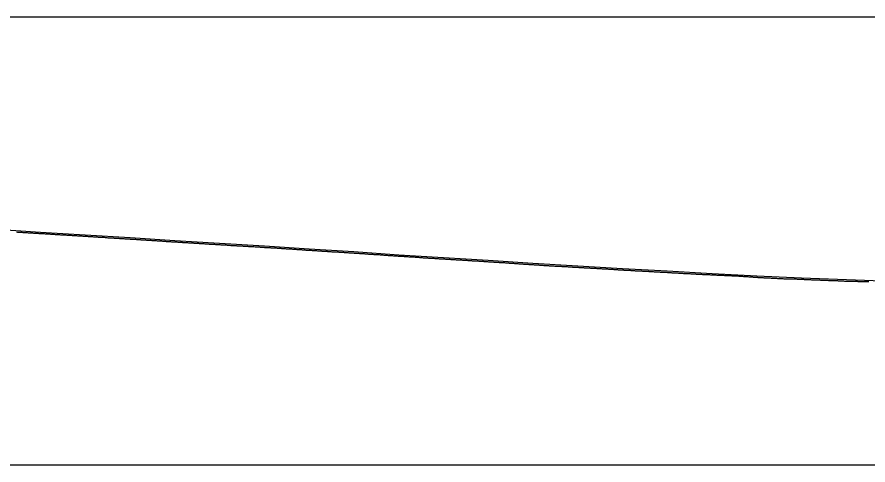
# Model space of a CAD drawing. Extents: x 2898 to 49495, y -15038 to -13538.
# Drawn here: x 28927 to 29878, y -14538 to -14038 of the extents above; entities that cross this region are included whole.
import ezdxf

# ---------------------------------------------------------------- set-up
doc = ezdxf.new("R2010")
doc.units = 0
for name, color, linetype in [('RD_DDB_Profile_EX', 7, 'Continuous'), ('RD_DDB_Profile_PR', 7, 'Continuous'), ('RD_SHT_ShtClip', 7, 'Continuous')]:
    doc.layers.add(name, color=color, linetype=linetype)

msp = doc.modelspace()

# ---------------------------------------------------------------- linework, layer by layer
at = {"layer": 'RD_DDB_Profile_EX'}
for points in [[(28926.55, -14278.36), (28927.55, -14278.44), (28928.55, -14278.48), (28929.55, -14278.49), (28930.55, -14278.59), (28931.55, -14278.68), (28932.55, -14278.77), (28933.55, -14278.8), (28934.55, -14278.85), (28935.55, -14278.85), (28936.55, -14278.95), (28937.55, -14279.04), (28938.55, -14279.09), (28939.55, -14279.18), (28940.55, -14279.22), (28941.55, -14279.28), (28942.55, -14279.44), (28942.97, -14279.46), (28943.55, -14279.5), (28944.55, -14279.47), (28945.55, -14279.57), (28946.55, -14279.65), (28947.55, -14279.74), (28948.55, -14279.72), (28949.73, -14279.82), (28950.55, -14279.89), (28951.55, -14279.95), (28952.55, -14279.96), (28953.55, -14280.03), (28954.55, -14280.09), (28955.55, -14280.14), (28956.55, -14280.19), (28957.55, -14280.24), (28958.55, -14280.34), (28959.55, -14280.39), (28960.54, -14280.53), (28961.55, -14280.59), (28962.55, -14280.59), (28963.55, -14280.64), (28964.55, -14280.73), (28965.54, -14280.78), (28966.55, -14280.83), (28967.54, -14280.98), (28968.55, -14280.99), (28969.54, -14281.04), (28969.99, -14281.09), (28970.55, -14281.14), (28971.55, -14281.2), (28972.54, -14281.24), (28973.55, -14281.33), (28974.54, -14281.34), (28975.55, -14281.44), (28976.75, -14281.48), (28977.54, -14281.51), (28978.55, -14281.56), (28979.54, -14281.62), (28980.54, -14281.67), (28981.55, -14281.72), (28982.55, -14281.78), (28983.54, -14281.86), (28984.54, -14281.91), (28985.54, -14281.97), (28986.55, -14282.02), (28987.54, -14282.12), (28988.54, -14282.17), (28989.54, -14282.21), (28990.55, -14282.3), (28991.54, -14282.39), (28992.54, -14282.41), (28993.54, -14282.46), (28994.55, -14282.55), (28995.54, -14282.57), (28996.54, -14282.66), (28997.01, -14282.71), (28997.54, -14282.74), (28998.55, -14282.71), (28999.54, -14282.81), (29000.54, -14282.9), (29001.54, -14282.97), (29002.54, -14283.06), (29003.77, -14283.06), (29004.54, -14283.09), (29005.54, -14283.24), (29006.54, -14283.26), (29007.54, -14283.36), (29008.54, -14283.41), (29009.54, -14283.41), (29010.54, -14283.48), (29011.54, -14283.56), (29012.54, -14283.66), (29013.54, -14283.71), (29014.54, -14283.72), (29015.54, -14283.81), (29016.54, -14283.95), (29017.54, -14284.01), (29018.54, -14284.02), (29019.54, -14284.11), (29020.55, -14284.15)], [(29020.55, -14284.15), (29021.54, -14284.2), (29022.54, -14284.26), (29023.54, -14284.36), (29024.04, -14284.36), (29024.55, -14284.36), (29025.54, -14284.42), (29026.54, -14284.52), (29027.54, -14284.58), (29028.54, -14284.87), (29029.54, -14284.88), (29030.79, -14284.8), (29031.54, -14284.85), (29032.54, -14284.86), (29033.54, -14284.95), (29034.54, -14285.09), (29035.54, -14285.14), (29036.54, -14285.18), (29037.55, -14285.2), (29038.54, -14285.24), (29039.54, -14285.34), (29040.54, -14285.39), (29041.54, -14285.49), (29042.54, -14285.59), (29043.54, -14285.63), (29044.54, -14285.73), (29045.54, -14285.77), (29046.54, -14285.82), (29047.54, -14285.88), (29048.54, -14285.93), (29049.54, -14286.03), (29050.54, -14286.11), (29051.06, -14286.13), (29051.54, -14286.15), (29052.54, -14286.22), (29053.54, -14286.28), (29054.54, -14286.33), (29055.54, -14286.39), (29056.54, -14286.43), (29057.81, -14286.49), (29058.54, -14286.52), (29059.54, -14286.59), (29060.54, -14286.64), (29061.54, -14286.77), (29062.54, -14286.82), (29063.54, -14286.87), (29064.57, -14286.93), (29065.54, -14286.98), (29066.53, -14287.03), (29067.54, -14287.13), (29068.54, -14287.18), (29069.54, -14287.26), (29070.54, -14287.32), (29071.54, -14287.39), (29072.54, -14287.48), (29073.54, -14287.58), (29074.54, -14287.63), (29075.54, -14287.67), (29076.53, -14287.72), (29077.53, -14287.82), (29078.54, -14287.88), (29079.54, -14288.06), (29080.54, -14288.07), (29081.53, -14288.08), (29082.54, -14288.09), (29083.53, -14288.18), (29084.83, -14288.25), (29085.54, -14288.29), (29086.54, -14288.37), (29087.53, -14288.41), (29088.53, -14288.43), (29089.54, -14288.58), (29090.54, -14288.68), (29091.59, -14288.72), (29092.53, -14288.77), (29093.54, -14288.86), (29094.54, -14288.91), (29095.53, -14288.92), (29096.54, -14289.01), (29097.54, -14289.12), (29098.53, -14289.16), (29099.53, -14289.27), (29100.54, -14289.29), (29101.54, -14289.32), (29102.53, -14289.37), (29103.53, -14289.43), (29104.54, -14289.52), (29105.53, -14289.57), (29106.53, -14289.62), (29107.54, -14289.65), (29108.53, -14289.69), (29109.53, -14289.74), (29110.68, -14289.85), (29111.54, -14289.94), (29111.85, -14289.96), (29112.54, -14289.98), (29113.53, -14290), (29114.53, -14290.02), (29115.53, -14290.15), (29116.68, -14290.22), (29117.53, -14290.26)], [(29117.53, -14290.26), (29118.68, -14290.41), (29119.68, -14290.47), (29120.67, -14290.53), (29121.67, -14290.63), (29122.68, -14290.68), (29123.68, -14290.69), (29124.68, -14290.73), (29125.67, -14290.78), (29126.67, -14290.83), (29127.67, -14290.88), (29128.68, -14291), (29129.68, -14291.06), (29130.68, -14291.1), (29131.68, -14291.2), (29132.12, -14291.22), (29132.68, -14291.24), (29133.68, -14291.25), (29134.68, -14291.3), (29135.68, -14291.4), (29136.68, -14291.46), (29137.68, -14291.52), (29138.88, -14291.67), (29139.67, -14291.74), (29140.68, -14291.8), (29141.68, -14291.85), (29142.68, -14291.9), (29143.68, -14291.96), (29144.68, -14292.04), (29145.68, -14292.05), (29146.68, -14292.06), (29147.68, -14292.16), (29148.68, -14292.21), (29149.68, -14292.27), (29150.68, -14292.39), (29151.68, -14292.48), (29152.68, -14292.48), (29153.68, -14292.45), (29154.68, -14292.64), (29155.68, -14292.65), (29156.68, -14292.66), (29157.68, -14292.75), (29158.68, -14292.84), (29159.14, -14292.84), (29159.68, -14292.85), (29160.68, -14292.9), (29161.68, -14292.99), (29162.68, -14293.09), (29163.68, -14293.14), (29164.68, -14293.24), (29165.9, -14293.35), (29166.67, -14293.39), (29167.68, -14293.4), (29168.68, -14293.45), (29169.68, -14293.46), (29170.68, -14293.55), (29171.68, -14293.65), (29172.68, -14293.69), (29173.68, -14293.72), (29174.68, -14293.76), (29175.68, -14293.81), (29176.68, -14293.86), (29177.68, -14293.96), (29178.68, -14294), (29179.68, -14294.1), (29180.68, -14294.16), (29181.68, -14294.25), (29182.68, -14294.34), (29183.68, -14294.36), (29184.68, -14294.37), (29185.68, -14294.54), (29186.16, -14294.54), (29186.68, -14294.55), (29187.68, -14294.53), (29188.68, -14294.58), (29189.68, -14294.53), (29190.68, -14294.67), (29191.68, -14294.77), (29192.92, -14294.89), (29193.68, -14294.95), (29194.68, -14295), (29195.68, -14295.05), (29196.68, -14295.11), (29197.67, -14295.15), (29198.67, -14295.21), (29199.67, -14295.35), (29200.68, -14295.41), (29201.68, -14295.42), (29202.68, -14295.46), (29203.68, -14295.55), (29204.68, -14295.56), (29205.68, -14295.62), (29206.67, -14295.71), (29207.67, -14295.81), (29208.67, -14295.85), (29209.67, -14295.9), (29210.67, -14295.92), (29211.67, -14296.11), (29212.68, -14296.11), (29213.18, -14296.13), (29213.68, -14296.16)], [(29213.68, -14296.16), (29214.68, -14296.25), (29215.67, -14296.25), (29216.67, -14296.27), (29217.67, -14296.36), (29218.67, -14296.46), (29219.94, -14296.51), (29220.67, -14296.52), (29221.67, -14296.62), (29222.67, -14296.72), (29223.66, -14296.82), (29224.66, -14296.91), (29225.67, -14296.97), (29226.7, -14296.97), (29227.67, -14297.03), (29228.66, -14297.09), (29229.67, -14297.14), (29230.67, -14297.18), (29231.67, -14297.23), (29232.67, -14297.29), (29233.66, -14297.35), (29234.67, -14297.49), (29235.66, -14297.57), (29236.67, -14297.66), (29237.66, -14297.65), (29238.67, -14297.69), (29239.67, -14297.77), (29240.21, -14297.8), (29240.66, -14297.83), (29241.67, -14297.92), (29242.66, -14297.97), (29243.67, -14298.02), (29244.67, -14298.12), (29245.67, -14298.22), (29246.96, -14298.31), (29247.66, -14298.32), (29248.67, -14298.44), (29249.66, -14298.52), (29250.67, -14298.56), (29251.66, -14298.62), (29252.67, -14298.72), (29253.72, -14298.77), (29254.67, -14298.82), (29255.66, -14298.87), (29256.66, -14298.93), (29257.67, -14298.98), (29258.66, -14299.07), (29259.67, -14299.12), (29260.66, -14299.21), (29261.67, -14299.23), (29262.66, -14299.29), (29263.66, -14299.37), (29264.66, -14299.42), (29265.66, -14299.52), (29266.66, -14299.57), (29267.66, -14299.63), (29268.66, -14299.65), (29269.66, -14299.7), (29270.66, -14299.79), (29271.66, -14299.88), (29272.66, -14299.92), (29273.66, -14299.99), (29273.98, -14300.02), (29274.66, -14300.08), (29275.66, -14300.13), (29276.66, -14300.19), (29277.65, -14300.2), (29278.66, -14300.38), (29279.65, -14300.44), (29280.74, -14300.45), (29281.65, -14300.5), (29282.65, -14300.5), (29283.65, -14300.59), (29284.66, -14300.64), (29285.65, -14300.71), (29286.66, -14300.75), (29287.66, -14300.81), (29288.66, -14300.91), (29289.65, -14300.95), (29290.66, -14301.04), (29291.66, -14301.09), (29292.65, -14301.17), (29293.65, -14301.24), (29294.66, -14301.25), (29295.66, -14301.3), (29296.65, -14301.44), (29297.65, -14301.49), (29298.66, -14301.55), (29299.66, -14301.64), (29300.65, -14301.73), (29301, -14301.75), (29301.66, -14301.79), (29302.66, -14301.79), (29303.65, -14301.89), (29304.65, -14301.95), (29305.66, -14302), (29306.66, -14302), (29307.76, -14302.14), (29308.65, -14302.22), (29309.65, -14302.25), (29310.65, -14302.34)], [(29310.65, -14302.34), (29311.65, -14302.41), (29312.65, -14302.5), (29313.65, -14302.55), (29314.65, -14302.6), (29315.65, -14302.65), (29316.65, -14302.7), (29317.65, -14302.84), (29318.65, -14302.86), (29319.65, -14303.01), (29320.65, -14303.04), (29321.65, -14303.05), (29322.65, -14303.07), (29323.65, -14303.12), (29324.65, -14303.25), (29325.64, -14303.43), (29326.65, -14303.45), (29327.65, -14303.49), (29328.03, -14303.51), (29328.65, -14303.56), (29329.64, -14303.56), (29330.64, -14303.65), (29331.65, -14303.71), (29332.64, -14303.76), (29333.64, -14303.85), (29334.78, -14303.92), (29335.64, -14304.05), (29336.64, -14304.1), (29337.65, -14304.14), (29338.65, -14304.18), (29339.65, -14304.23), (29340.65, -14304.34), (29341.65, -14304.47), (29342.65, -14304.52), (29343.65, -14304.54), (29344.64, -14304.55), (29345.64, -14304.64), (29346.64, -14304.79), (29347.64, -14304.89), (29348.64, -14304.88), (29349.64, -14304.93), (29350.64, -14305.07), (29351.64, -14305.12), (29352.64, -14305.24), (29353.65, -14305.37), (29354.65, -14305.38), (29355.05, -14305.38), (29355.65, -14305.39), (29356.65, -14305.43), (29357.65, -14305.53), (29358.64, -14305.58), (29359.64, -14305.64), (29360.64, -14305.64), (29361.8, -14305.74), (29362.64, -14305.8), (29363.64, -14305.9), (29364.64, -14305.99), (29365.64, -14306.04), (29366.64, -14306.05), (29367.64, -14306.14), (29368.64, -14306.15), (29369.65, -14306.24), (29370.64, -14306.3), (29371.64, -14306.49), (29372.64, -14306.5), (29373.64, -14306.54), (29374.64, -14306.59), (29375.64, -14306.69), (29376.64, -14306.8), (29377.64, -14306.9), (29378.64, -14306.95), (29379.64, -14307.04), (29380.64, -14307.09), (29381.63, -14307.1), (29382.07, -14307.14), (29382.64, -14307.2), (29383.64, -14307.34), (29384.64, -14307.34), (29385.64, -14307.35), (29386.64, -14307.45), (29387.64, -14307.54), (29388.82, -14307.6), (29389.64, -14307.64), (29390.63, -14307.7), (29391.64, -14307.79), (29392.64, -14307.8), (29393.64, -14307.84), (29394.64, -14307.93), (29395.64, -14307.98), (29396.63, -14308.04), (29397.64, -14308.1), (29398.64, -14308.2), (29399.64, -14308.24), (29400.64, -14308.33), (29401.64, -14308.38), (29402.63, -14308.5), (29403.64, -14308.5), (29404.63, -14308.54), (29405.63, -14308.59), (29406.64, -14308.78), (29407.64, -14308.82)], [(29407.64, -14308.82), (29408.63, -14308.84), (29409.09, -14308.86), (29409.64, -14308.89), (29410.63, -14308.84), (29411.63, -14308.94), (29412.64, -14308.99), (29413.63, -14309.17), (29414.63, -14309.22), (29415.84, -14309.19), (29416.63, -14309.24), (29417.63, -14309.35), (29418.64, -14309.35), (29419.63, -14309.4), (29420.64, -14309.45), (29421.63, -14309.55), (29422.63, -14309.6), (29423.64, -14309.65), (29424.63, -14309.71), (29425.63, -14309.81), (29426.64, -14309.91), (29427.63, -14309.92), (29428.63, -14309.92), (29429.63, -14310.02), (29430.63, -14310.07), (29431.63, -14310.13), (29432.63, -14310.23), (29433.63, -14310.27), (29434.63, -14310.38), (29435.63, -14310.52), (29436.11, -14310.49), (29436.63, -14310.47), (29437.63, -14310.5), (29438.63, -14310.54), (29439.63, -14310.59), (29440.63, -14310.64), (29441.63, -14310.74), (29442.87, -14310.81), (29443.63, -14310.89), (29444.62, -14310.89), (29445.63, -14310.99), (29446.63, -14311.09), (29447.63, -14311.1), (29448.63, -14311.2), (29449.63, -14311.25), (29450.63, -14311.34), (29451.63, -14311.45), (29452.63, -14311.5), (29453.63, -14311.55), (29454.63, -14311.6), (29455.62, -14311.65), (29456.63, -14311.75), (29457.62, -14311.8), (29458.63, -14311.9), (29459.62, -14311.95), (29460.63, -14311.97), (29461.62, -14312.02), (29462.62, -14312.12), (29463.13, -14312.15), (29463.62, -14312.17), (29464.63, -14312.18), (29465.62, -14312.29), (29466.62, -14312.34), (29467.62, -14312.39), (29468.62, -14312.41), (29469.89, -14312.54), (29470.62, -14312.54), (29471.62, -14312.64), (29472.62, -14312.78), (29473.62, -14312.88), (29474.62, -14312.89), (29475.62, -14312.94), (29476.64, -14313.04), (29477.62, -14313.14), (29478.62, -14313.19), (29479.62, -14313.24), (29480.62, -14313.34), (29481.62, -14313.39), (29482.62, -14313.48), (29483.62, -14313.59), (29484.62, -14313.64), (29485.62, -14313.65), (29486.62, -14313.75), (29487.62, -14313.85), (29488.61, -14313.89), (29489.62, -14313.94), (29490.15, -14313.97), (29490.62, -14313.99), (29491.62, -14314.09), (29492.62, -14314.14), (29493.61, -14314.2), (29494.62, -14314.25), (29495.61, -14314.3), (29496.91, -14314.43), (29497.62, -14314.5), (29498.62, -14314.55), (29499.62, -14314.55), (29500.61, -14314.65), (29501.61, -14314.71), (29502.62, -14314.76), (29503.66, -14314.8)], [(29503.66, -14314.8), (29504.62, -14314.9), (29505.62, -14315.01), (29506.61, -14315.1), (29507.61, -14315.11), (29508.61, -14315.11), (29509.62, -14315.17), (29510.62, -14315.27), (29511.62, -14315.37), (29512.61, -14315.46), (29513.61, -14315.52), (29514.61, -14315.56), (29515.61, -14315.66), (29516.62, -14315.77), (29517.17, -14315.79), (29517.62, -14315.82), (29518.62, -14315.82), (29519.61, -14315.87), (29520.61, -14315.97), (29521.61, -14316.07), (29522.61, -14316.12), (29523.62, -14316.17), (29523.93, -14316.17), (29524.61, -14316.18), (29525.61, -14316.28), (29526.61, -14316.28), (29527.61, -14316.38), (29528.61, -14316.47), (29529.62, -14316.53), (29530.68, -14316.53), (29531.61, -14316.53), (29532.61, -14316.63), (29533.61, -14316.68), (29534.61, -14316.73), (29535.62, -14316.78), (29536.61, -14316.83), (29537.61, -14316.92), (29538.61, -14316.99), (29539.61, -14317.03), (29540.61, -14317.08), (29541.61, -14317.08), (29542.61, -14317.14), (29543.61, -14317.23), (29544.2, -14317.23), (29544.61, -14317.24), (29545.61, -14317.33), (29546.61, -14317.43), (29547.61, -14317.52), (29548.61, -14317.58), (29549.61, -14317.63), (29550.61, -14317.68), (29550.95, -14317.69), (29551.61, -14317.73), (29552.61, -14317.78), (29553.61, -14317.83), (29554.61, -14317.88), (29555.61, -14317.93), (29556.61, -14317.98), (29557.71, -14318.04), (29558.61, -14318.13), (29559.61, -14318.23), (29560.6, -14318.28), (29561.61, -14318.33), (29562.61, -14318.37), (29563.61, -14318.43), (29564.61, -14318.53), (29565.6, -14318.53), (29566.6, -14318.53), (29567.6, -14318.63), (29568.61, -14318.68), (29569.61, -14318.74), (29570.61, -14318.79), (29571.22, -14318.82), (29571.6, -14318.84), (29572.61, -14318.94), (29573.6, -14318.94), (29574.61, -14318.99), (29575.6, -14319.09), (29576.6, -14319.14), (29577.61, -14319.19), (29577.97, -14319.19), (29578.6, -14319.19), (29579.61, -14319.34), (29580.6, -14319.39), (29581.6, -14319.4), (29582.61, -14319.49), (29583.6, -14319.54), (29584.73, -14319.64), (29585.61, -14319.64), (29586.6, -14319.69), (29587.61, -14319.74), (29588.6, -14319.8), (29589.61, -14319.89), (29590.61, -14319.98), (29591.6, -14320.03), (29592.6, -14320.09), (29593.6, -14320.14), (29594.61, -14320.14), (29595.6, -14320.19), (29596.6, -14320.29), (29597.6, -14320.39)], [(29597.6, -14320.39), (29598.6, -14320.48), (29599.61, -14320.53), (29600.6, -14320.58), (29601.61, -14320.63), (29602.6, -14320.73), (29603.6, -14320.79), (29604.61, -14320.83), (29604.99, -14320.89), (29605.6, -14320.97), (29606.61, -14321.02), (29607.6, -14321.03), (29608.6, -14321.08), (29609.61, -14321.13), (29610.6, -14321.14), (29611.75, -14321.19), (29612.6, -14321.29), (29613.6, -14321.33), (29614.6, -14321.39), (29615.6, -14321.44), (29616.61, -14321.53), (29617.6, -14321.59), (29618.6, -14321.77), (29619.61, -14321.82), (29620.6, -14321.73), (29621.6, -14321.78), (29622.61, -14321.84), (29623.6, -14321.89), (29624.6, -14321.93), (29625.61, -14321.98), (29626.6, -14322.03), (29627.6, -14322.08), (29628.6, -14322.13), (29629.6, -14322.13), (29630.6, -14322.23), (29631.6, -14322.28), (29632.01, -14322.3), (29632.6, -14322.33), (29633.61, -14322.39), (29634.6, -14322.43), (29635.6, -14322.48), (29636.6, -14322.53), (29637.6, -14322.58), (29638.77, -14322.71), (29639.6, -14322.83), (29640.6, -14322.79), (29641.6, -14322.79), (29642.6, -14322.88), (29643.6, -14322.98), (29644.6, -14323.03), (29645.6, -14323.08), (29646.6, -14323.13), (29647.6, -14323.18), (29648.61, -14323.18), (29649.6, -14323.24), (29650.6, -14323.38), (29651.61, -14323.38), (29652.6, -14323.44), (29653.6, -14323.55), (29654.6, -14323.55), (29655.6, -14323.64), (29656.6, -14323.69), (29657.66, -14323.74), (29658.6, -14323.84), (29659.04, -14323.86), (29659.6, -14323.89), (29660.6, -14323.98), (29661.6, -14324.08), (29662.6, -14324.09), (29663.66, -14324.1), (29664.6, -14324.14), (29665.79, -14324.21), (29666.6, -14324.29), (29667.66, -14324.3), (29668.66, -14324.4), (29669.6, -14324.49), (29670.65, -14324.5), (29671.65, -14324.59), (29672.6, -14324.64), (29673.6, -14324.65), (29674.66, -14324.7), (29675.6, -14324.79), (29676.65, -14324.86), (29677.65, -14324.86), (29678.6, -14324.9), (29679.66, -14325.01), (29680.6, -14325.05), (29681.65, -14325.15), (29682.6, -14325.15), (29683.6, -14325.2), (29684.66, -14325.25), (29685.6, -14325.35), (29686.06, -14325.37), (29686.59, -14325.4), (29687.65, -14325.46), (29688.6, -14325.51), (29689.65, -14325.55), (29690.6, -14325.55), (29691.65, -14325.61), (29692.81, -14325.7), (29693.6, -14325.7)], [(29693.6, -14325.7), (29694.65, -14325.71), (29695.65, -14325.76), (29696.59, -14325.86), (29697.64, -14325.96), (29698.6, -14325.91), (29699.6, -14326.02), (29700.65, -14326.02), (29701.65, -14326.12), (29702.64, -14326.17), (29703.59, -14326.17), (29704.64, -14326.22), (29705.64, -14326.27), (29706.6, -14326.32), (29707.59, -14326.37), (29708.64, -14326.43), (29709.6, -14326.48), (29710.64, -14326.58), (29711.6, -14326.58), (29712.34, -14326.63), (29713.34, -14326.68), (29714.34, -14326.72), (29715.34, -14326.73), (29716.33, -14326.78), (29717.33, -14326.83), (29718.37, -14326.83), (29719.33, -14326.87), (29719.83, -14326.92), (29720.34, -14326.97), (29721.38, -14327.03), (29722.33, -14327.07), (29723.33, -14327.08), (29724.33, -14327.13), (29725.33, -14327.23), (29726.59, -14327.28), (29727.33, -14327.28), (29728.37, -14327.33), (29729.34, -14327.38), (29730.33, -14327.47), (29731.33, -14327.52), (29732.37, -14327.53), (29733.34, -14327.58), (29734.38, -14327.68), (29735.38, -14327.78), (29736.33, -14327.82), (29737.38, -14327.88), (29738.37, -14327.93), (29739.37, -14328.02), (29740.33, -14328.07), (29741.38, -14328.12), (29742.38, -14328.17), (29743.33, -14328.21), (29744.37, -14328.37), (29745.38, -14328.42), (29746.33, -14328.47), (29746.85, -14328.5), (29747.38, -14328.52), (29748.38, -14328.62), (29749.33, -14328.72), (29750.37, -14328.77), (29751.38, -14328.96), (29752.33, -14328.96), (29753.61, -14328.99), (29754.37, -14329.03), (29755.33, -14329.12), (29756.38, -14329.17), (29757.38, -14329.22), (29758.33, -14329.27), (29759.37, -14329.38), (29760.37, -14329.38), (29761.33, -14329.43), (29762.38, -14329.48), (29763.37, -14329.53), (29764.33, -14329.58), (29765.37, -14329.68), (29766.37, -14329.73), (29767.33, -14329.73), (29768.37, -14329.73), (29769.37, -14329.83), (29770.37, -14329.84), (29771.37, -14329.89), (29772.37, -14329.94), (29773.37, -14330.03), (29773.88, -14330.06), (29774.37, -14330.08), (29775.37, -14330.13), (29776.37, -14330.22), (29777.37, -14330.28), (29778.38, -14330.32), (29779.37, -14330.37), (29780.63, -14330.38), (29781.37, -14330.41), (29782.37, -14330.47), (29783.37, -14330.52), (29784.37, -14330.52), (29785.38, -14330.57), (29786.37, -14330.62), (29787.39, -14330.62), (29788.38, -14330.62), (29789.37, -14330.63), (29790.38, -14330.67)], [(29790.38, -14330.67), (29791.37, -14330.72), (29792.38, -14330.77), (29793.37, -14330.82), (29794.38, -14330.82), (29795.37, -14330.82), (29796.38, -14330.83), (29797.38, -14330.87), (29798.37, -14330.92), (29799.38, -14331.06), (29800.37, -14331.07), (29800.9, -14331.07), (29801.38, -14331.07), (29802.37, -14331.12), (29803.38, -14331.13), (29804.37, -14331.18), (29805.37, -14331.23), (29806.38, -14331.28), (29807.65, -14331.31), (29808.38, -14331.28), (29809.37, -14331.33), (29810.38, -14331.43), (29811.37, -14331.53), (29812.38, -14331.53), (29813.37, -14331.58), (29814.41, -14331.63), (29815.37, -14331.68), (29816.37, -14331.73), (29817.37, -14331.78), (29818.37, -14331.88), (29819.37, -14331.83), (29820.37, -14331.88), (29821.37, -14331.93), (29822.37, -14331.93), (29823.38, -14331.98), (29824.37, -14332.08), (29825.37, -14332.08), (29826.37, -14332.08), (29827.37, -14332.12), (29827.92, -14332.15), (29828.38, -14332.17), (29829.37, -14332.17), (29830.37, -14332.27), (29831.37, -14332.32), (29832.37, -14332.33), (29833.38, -14332.38), (29834.37, -14332.38), (29834.67, -14332.41), (29835.37, -14332.47), (29836.38, -14332.52), (29837.37, -14332.48), (29838.37, -14332.57), (29839.37, -14332.57), (29840.37, -14332.62), (29841.43, -14332.72), (29842.37, -14332.72), (29843.37, -14332.72), (29844.37, -14332.77), (29845.37, -14332.82), (29846.38, -14332.92), (29847.37, -14332.97), (29848.37, -14333.01), (29849.38, -14333.02), (29850.37, -14333.07), (29851.37, -14333.13), (29852.37, -14333.13), (29853.37, -14333.17), (29854.37, -14333.22), (29854.94, -14333.22), (29855.37, -14333.23), (29856.37, -14333.23), (29857.36, -14333.27), (29858.37, -14333.37), (29859.37, -14333.38), (29860.37, -14333.33), (29861.37, -14333.34), (29861.7, -14333.37), (29862.37, -14333.43), (29863.36, -14333.48), (29864.37, -14333.48), (29865.37, -14333.48), (29866.37, -14333.53), (29867.37, -14333.57), (29868.45, -14333.62), (29869.37, -14333.62), (29870.37, -14333.63), (29871.37, -14333.63), (29872.37, -14333.67), (29873.37, -14333.68), (29874.37, -14333.78), (29875.37, -14333.82), (29876.37, -14333.82), (29877.37, -14333.83), (29878.37, -14333.83)]]:
    msp.add_lwpolyline(points, dxfattribs=at)
at = {"layer": 'RD_DDB_Profile_PR'}
msp.add_lwpolyline([(28903.38, -14275.24), (28953.38, -14278.42), (29003.38, -14281.46), (29053.38, -14284.67), (29103.38, -14287.82), (29153.38, -14290.86), (29203.38, -14293.92), (29253.38, -14297.15), (29303.38, -14300.26), (29353.38, -14303.73), (29403.38, -14306.9), (29453.38, -14309.94), (29503.38, -14313.19), (29553.38, -14316.22), (29603.38, -14319.18), (29653.38, -14321.92), (29703.38, -14324.57), (29753.38, -14327.39), (29803.38, -14329.53), (29853.38, -14331.57), (29903.38, -14333.28)], dxfattribs=at)
at = {"layer": 'RD_SHT_ShtClip'}
msp.add_lwpolyline([(28475.38, -14038.47), (28475.38, -14538.47), (29975.38, -14538.47), (29975.38, -14538.47), (29975.38, -14038.47), (29975.38, -14038.47)], close=True, dxfattribs=at)

doc.saveas('drawing.dxf')
